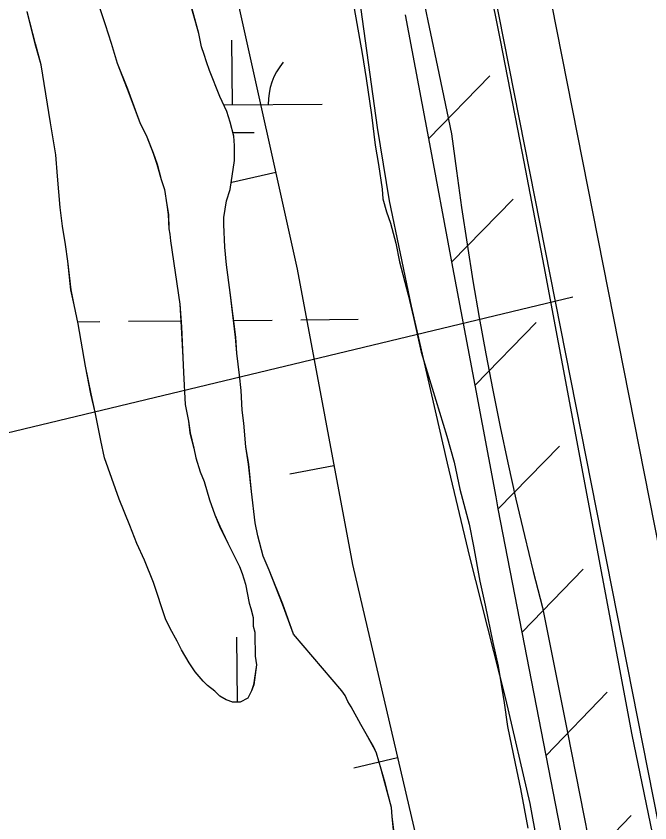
# Model space of a CAD drawing. Extents: x 3567028 to 3605064, y 510945 to 536587.
# Drawn here: x 3579289.4 to 3579642.8, y 532070.6 to 532520.1 of the extents above; entities that cross this region are included whole.
import ezdxf

# ---------------------------------------------------------------- set-up
doc = ezdxf.new("R2010")
doc.units = 0
for name, color, linetype in [('V-BORW-LINE', 7, 'Continuous'), ('V-FLOD-BASE', 7, 'Continuous'), ('V-LEVE-TOET', 7, 'Continuous'), ('V-RIVR-RANG', 7, 'Continuous'), ('V-RRAP-FSHR', 7, 'Continuous'), ('V-SITE-VEGE', 7, 'Continuous'), ('V-SURV-LINE', 7, 'Continuous'), ('V-WETL-SWMP', 7, 'Continuous')]:
    doc.layers.add(name, color=color, linetype=linetype)

msp = doc.modelspace()

# ---------------------------------------------------------------- linework, layer by layer
at = {"layer": 'V-BORW-LINE'}
for p, q in [((3579434.14, 532432.89), (3579409.73, 532427.49)), ((3579466.62, 532269.51), (3579442.05, 532264.9)), ((3579502.14, 532106.78), (3579477.8, 532101.08))]:
    msp.add_line(p, q, dxfattribs=at)
msp.add_lwpolyline([(3579281.59, 531918.4), (3579230.4, 532113.84), (3579196.16, 532210.88), (3579118.57, 532378.44), (3579099.62, 532473), (3579069.02, 532663.98), (3579046.84, 532836.27), (3579024.76, 533000.05), (3579051.86, 533095.42), (3579116.75, 533143.98), (3579194.43, 533177.71), (3579272.64, 533189.74), (3579307.83, 533165.19), (3579315.9, 533099.84), (3579324.55, 532982.28), (3579336.46, 532862.4), (3579377.47, 532684.74), (3579411.42, 532535.47), (3579446.04, 532379.17), (3579476.93, 532214.6), (3579521.61, 532023.49)], dxfattribs=at)
at = {"layer": 'V-FLOD-BASE'}
msp.add_lwpolyline([(3579534, 532632.7), (3579546.76, 532569.77), (3579559.28, 532506.8), (3579571.58, 532443.78), (3579583.64, 532380.72), (3579632.69, 532119.6), (3579646.27, 532054.08), (3579659.67, 531988.52), (3579672.88, 531922.93), (3579685.91, 531857.3), (3579703.77, 531766.61), (3579721.32, 531675.87), (3579738.54, 531585.06), (3579799.54, 531276.29), (3579805.24, 531243.32), (3579811.17, 531210.39)], dxfattribs=at)
at = {"layer": 'V-LEVE-TOET'}
msp.add_lwpolyline([(3579516.58, 532529.16), (3579524.3, 532491.8), (3579532.24, 532454.48), (3579534.91, 532433.98), (3579537.78, 532413.5), (3579540.86, 532393.06), (3579544.15, 532372.64), (3579547.64, 532352.26), (3579551.33, 532331.92), (3579555.23, 532311.61), (3579559.33, 532291.34), (3579563.63, 532271.12), (3579568.14, 532250.94), (3579572.85, 532230.81), (3579577.76, 532210.72), (3579582.87, 532190.69), (3579596.87, 532120.95), (3579610.61, 532051.15)], dxfattribs=at)
at = {"layer": 'V-RIVR-RANG'}
msp.add_line((3579599.9, 532363.51), (3578219.06, 532032.29), dxfattribs=at)
at = {"layer": 'V-RRAP-FSHR'}
for p, q in [((3579519.46, 532452.01), (3579553.6, 532486.93)), ((3579532.39, 532383.22), (3579566.53, 532418.13)), ((3579545.32, 532314.42), (3579579.46, 532349.34)), ((3579558.25, 532245.63), (3579592.39, 532280.54)), ((3579571.65, 532176.92), (3579605.57, 532212.05)), ((3579585.01, 532108.21), (3579618.93, 532143.34)), ((3579598.38, 532039.5), (3579632.3, 532074.63))]:
    msp.add_line(p, q, dxfattribs=at)
for points in [[(3579519.46, 532452.01), (3579506.53, 532520.81)], [(3579532.39, 532383.22), (3579519.46, 532452.01)], [(3579545.32, 532314.42), (3579532.39, 532383.22)], [(3579558.29, 532245.64), (3579557.01, 532252.21), (3579545.32, 532314.42)], [(3579571.65, 532176.92), (3579558.29, 532245.64)], [(3579585.01, 532108.21), (3579571.65, 532176.93)], [(3579598.38, 532039.5), (3579585.01, 532108.21)]]:
    msp.add_lwpolyline(points, dxfattribs=at)
at = {"layer": 'V-SITE-VEGE'}
for points in [[(3579499.94, 532066.57), (3579499.03, 532074.07), (3579498.73, 532079.17), (3579495.12, 532092.97), (3579493.02, 532100.46), (3579490.31, 532109.46), (3579488.81, 532112.76), (3579484.6, 532120.26), (3579481.6, 532125.35), (3579476.19, 532135.25), (3579474.39, 532138.25), (3579472.89, 532141.55), (3579471.08, 532144.25), (3579444.06, 532175.72), (3579438.05, 532192.52), (3579430.54, 532211.41), (3579427.23, 532219.21), (3579424.22, 532230.6), (3579422.71, 532237.8), (3579420.6, 532255.2), (3579419.09, 532270.5), (3579417.59, 532280.1), (3579416.38, 532293.29), (3579415.47, 532300.49), (3579414.86, 532311.59), (3579413.96, 532319.99), (3579412.45, 532332.29), (3579411.84, 532341.29), (3579408.82, 532366.18), (3579406.71, 532381.48), (3579405.81, 532391.38), (3579405.2, 532403.98), (3579405.19, 532407.88), (3579406.68, 532417.18), (3579408.78, 532423.48), (3579411.17, 532439.68), (3579411.16, 532448.08), (3579410.86, 532453.18), (3579408.75, 532460.97), (3579406.95, 532466.98), (3579403.04, 532475.37), (3579397.33, 532489.77), (3579395.53, 532494.56), (3579394.32, 532498.76), (3579392.82, 532502.96), (3579391.32, 532510.46), (3579386.2, 532528.76)], [(3579375.36, 532178.97), (3579372.66, 532184.37), (3579366.04, 532204.46), (3579360.94, 532217.06), (3579356.73, 532226.35), (3579352.82, 532236.25), (3579346.81, 532250.94), (3579338.7, 532274.04), (3579336.59, 532283.64), (3579333.58, 532299.53), (3579331.17, 532309.73), (3579328.16, 532325.03), (3579323.94, 532348.72), (3579321.83, 532359.22), (3579320.03, 532367.62), (3579318.22, 532383.51), (3579317.01, 532392.81), (3579315.2, 532403.01), (3579313.99, 532413.51), (3579312.48, 532430.91), (3579311.57, 532442.91), (3579308.56, 532460.6), (3579303.44, 532493), (3579300.13, 532504.69), (3579295.61, 532522.69)], [(3579335.51, 532526.02), (3579339.12, 532515.52), (3579342.42, 532505.02), (3579345.73, 532493.93), (3579351.44, 532479.53), (3579358.66, 532460.34), (3579361.96, 532453.74), (3579365.87, 532443.85), (3579367.97, 532437.55), (3579370.38, 532429.15), (3579372.18, 532423.45), (3579373.39, 532415.05), (3579374.29, 532409.65), (3579374.6, 532401.55), (3579375.2, 532398.56), (3579375.5, 532394.96), (3579380.63, 532359.56), (3579381.54, 532346.96), (3579382.45, 532329.87), (3579382.76, 532321.47), (3579383.67, 532303.77), (3579385.48, 532294.47), (3579386.38, 532287.87), (3579388.49, 532279.47), (3579389.69, 532274.07), (3579392.1, 532266.28), (3579394.2, 532260.88), (3579397.21, 532250.68), (3579400.22, 532242.28), (3579402.92, 532235.99), (3579407.43, 532226.39), (3579414.04, 532213.5), (3579415.54, 532209.6), (3579417.34, 532203.6), (3579419.45, 532193.1), (3579420.35, 532190.1), (3579421.56, 532185.01), (3579421.56, 532180.2), (3579422.46, 532176.91), (3579422.46, 532172.71), (3579422.77, 532166.41), (3579422.77, 532163.41), (3579423.38, 532158.61), (3579421.88, 532147.51), (3579420.69, 532144.21), (3579418.59, 532140.01), (3579414.39, 532137.9), (3579410.19, 532137.9), (3579406.59, 532139.1), (3579402.99, 532141.19), (3579400.29, 532143.89), (3579396.08, 532147.19), (3579393.69, 532149.59), (3579389.18, 532154.68), (3579385.88, 532159.78), (3579381.67, 532166.98), (3579379.27, 532171.78), (3579375.36, 532178.97)], [(3579477.9, 532524.44), (3579482.42, 532499.25), (3579484.53, 532485.45), (3579487.54, 532465.06), (3579489.65, 532448.26), (3579491.46, 532437.46), (3579493.57, 532423.66), (3579493.88, 532418.26), (3579495.98, 532411.06)], [(3579495.98, 532411.06), (3579498.09, 532404.77), (3579501.09, 532393.67), (3579503.2, 532383.17), (3579508.02, 532364.88), (3579511.02, 532352.28), (3579515.24, 532332.79), (3579529.67, 532286), (3579533.58, 532271.6), (3579536.89, 532256.6), (3579542.01, 532237.11), (3579544.42, 532224.81), (3579548.03, 532205.32), (3579551.04, 532191.82), (3579555.26, 532171.13), (3579558.27, 532157.93), (3579561.58, 532137.53), (3579563.39, 532124.33), (3579567.6, 532103.64), (3579570.62, 532089.54), (3579574.83, 532067.65)]]:
    msp.add_lwpolyline(points, dxfattribs=at)
at = {"layer": 'V-SURV-LINE'}
for points in [[(3579415.81, 533398.13), (3579737.2, 531771.42)], [(3579707.77, 531765.59), (3579386.38, 533392.3)]]:
    msp.add_lwpolyline(points, dxfattribs=at)
at = {"layer": 'V-WETL-SWMP'}
for p, q in [((3579479.29, 532541.1), (3579490.75, 532458.03)), ((3579391.3, 532510.46), (3579386.18, 532528.75)), ((3579300.11, 532504.69), (3579295.6, 532522.68)), ((3579335.49, 532526.01), (3579339.1, 532515.52)), ((3579339.1, 532515.52), (3579342.4, 532505.02)), ((3579392.8, 532502.96), (3579391.3, 532510.46)), ((3579303.42, 532492.99), (3579300.11, 532504.69)), ((3579342.4, 532505.02), (3579345.71, 532493.92)), ((3579409.99, 532470.66), (3579409.69, 532506.66)), ((3579394.3, 532498.76), (3579392.8, 532502.96)), ((3579395.51, 532494.56), (3579394.3, 532498.76)), ((3579308.54, 532460.6), (3579303.42, 532492.99)), ((3579345.71, 532493.92), (3579351.42, 532479.53)), ((3579397.31, 532489.76), (3579395.51, 532494.56)), ((3579403.02, 532475.37), (3579397.31, 532489.76)), ((3579351.42, 532479.53), (3579358.64, 532460.34)), ((3579406.93, 532466.97), (3579403.02, 532475.37)), ((3579405.23, 532470.62), (3579459.99, 532471.08)), ((3579408.73, 532460.97), (3579406.93, 532466.97)), ((3579311.56, 532442.9), (3579308.54, 532460.6)), ((3579358.64, 532460.34), (3579361.94, 532453.74)), ((3579410.84, 532453.17), (3579408.73, 532460.97)), ((3579410.28, 532455.23), (3579422.12, 532455.33)), ((3579490.75, 532458.03), (3579497.47, 532417.15)), ((3579361.94, 532453.74), (3579365.85, 532443.84)), ((3579411.14, 532448.07), (3579410.84, 532453.17)), ((3579411.15, 532439.68), (3579411.14, 532448.07)), ((3579312.47, 532430.9), (3579311.56, 532442.9)), ((3579365.85, 532443.84), (3579367.95, 532437.54)), ((3579367.95, 532437.54), (3579370.36, 532429.15)), ((3579408.76, 532423.47), (3579411.15, 532439.68)), ((3579313.98, 532413.51), (3579312.47, 532430.9)), ((3579370.36, 532429.15), (3579372.16, 532423.45)), ((3579372.16, 532423.45), (3579373.37, 532415.05)), ((3579406.66, 532417.17), (3579408.76, 532423.47)), ((3579373.37, 532415.05), (3579374.27, 532409.65)), ((3579405.17, 532407.87), (3579406.66, 532417.17)), ((3579497.47, 532417.15), (3579509.7, 532358.59)), ((3579315.19, 532403.01), (3579313.98, 532413.51)), ((3579374.27, 532409.65), (3579374.58, 532401.55)), ((3579405.17, 532403.97), (3579405.17, 532407.87)), ((3579316.99, 532392.81), (3579315.19, 532403.01)), ((3579374.58, 532401.55), (3579375.18, 532398.55)), ((3579405.78, 532391.37), (3579405.17, 532403.97)), ((3579375.18, 532398.55), (3579375.48, 532394.95)), ((3579318.2, 532383.51), (3579316.99, 532392.81)), ((3579375.48, 532394.95), (3579380.61, 532359.56)), ((3579406.69, 532381.48), (3579405.78, 532391.37)), ((3579320.01, 532367.61), (3579318.2, 532383.51)), ((3579408.8, 532366.18), (3579406.69, 532381.48)), ((3579321.82, 532359.22), (3579320.01, 532367.61)), ((3579411.82, 532341.28), (3579408.8, 532366.18)), ((3579323.93, 532348.72), (3579321.82, 532359.22)), ((3579380.61, 532359.56), (3579381.52, 532346.96)), ((3579509.7, 532358.59), (3579529.81, 532270.94)), ((3579448.16, 532350.91), (3579480.16, 532351.18)), ((3579323.7, 532349.86), (3579336.16, 532349.96)), ((3579328.14, 532325.02), (3579323.93, 532348.72)), ((3579352.16, 532350.1), (3579381.28, 532350.34)), ((3579381.52, 532346.96), (3579382.43, 532329.86)), ((3579410.69, 532350.59), (3579432.16, 532350.77)), ((3579412.43, 532332.28), (3579411.82, 532341.28)), ((3579382.43, 532329.86), (3579382.74, 532321.46)), ((3579413.94, 532319.99), (3579412.43, 532332.28)), ((3579331.15, 532309.73), (3579328.14, 532325.02)), ((3579382.74, 532321.46), (3579383.65, 532303.77)), ((3579414.84, 532311.59), (3579413.94, 532319.99)), ((3579415.45, 532300.49), (3579414.84, 532311.59)), ((3579333.56, 532299.53), (3579331.15, 532309.73)), ((3579383.65, 532303.77), (3579385.46, 532294.47)), ((3579336.57, 532283.63), (3579333.56, 532299.53)), ((3579416.36, 532293.29), (3579415.45, 532300.49)), ((3579385.46, 532294.47), (3579386.36, 532287.87)), ((3579417.57, 532280.09), (3579416.36, 532293.29)), ((3579338.68, 532274.03), (3579336.57, 532283.63)), ((3579386.36, 532287.87), (3579388.47, 532279.47)), ((3579388.47, 532279.47), (3579389.67, 532274.07)), ((3579419.07, 532270.49), (3579417.57, 532280.09)), ((3579346.8, 532250.94), (3579338.68, 532274.03)), ((3579389.67, 532274.07), (3579392.08, 532266.27)), ((3579420.58, 532255.19), (3579419.07, 532270.49)), ((3579529.81, 532270.94), (3579542.3, 532218.8)), ((3579392.08, 532266.27), (3579394.18, 532260.88)), ((3579394.18, 532260.88), (3579397.19, 532250.68)), ((3579422.7, 532237.8), (3579420.58, 532255.19)), ((3579352.81, 532236.25), (3579346.8, 532250.94)), ((3579397.19, 532250.68), (3579400.2, 532242.28)), ((3579400.2, 532242.28), (3579402.9, 532235.98)), ((3579356.71, 532226.35), (3579352.81, 532236.25)), ((3579402.9, 532235.98), (3579407.41, 532226.39)), ((3579424.2, 532230.6), (3579422.7, 532237.8)), ((3579427.21, 532219.2), (3579424.2, 532230.6)), ((3579360.92, 532217.05), (3579356.71, 532226.35)), ((3579407.41, 532226.39), (3579414.02, 532213.49)), ((3579366.03, 532204.46), (3579360.92, 532217.05)), ((3579430.52, 532211.41), (3579427.21, 532219.2)), ((3579542.3, 532218.8), (3579562.27, 532139.67)), ((3579414.02, 532213.49), (3579415.52, 532209.59)), ((3579415.52, 532209.59), (3579417.32, 532203.6)), ((3579438.03, 532192.51), (3579430.52, 532211.41)), ((3579372.64, 532184.37), (3579366.03, 532204.46)), ((3579417.32, 532203.6), (3579419.43, 532193.1)), ((3579419.43, 532193.1), (3579420.33, 532190.1)), ((3579420.33, 532190.1), (3579421.54, 532185)), ((3579444.04, 532175.72), (3579438.03, 532192.51)), ((3579421.54, 532185), (3579421.54, 532180.2)), ((3579375.35, 532178.97), (3579372.64, 532184.37)), ((3579421.54, 532180.2), (3579422.44, 532176.9)), ((3579379.25, 532171.77), (3579375.35, 532178.97)), ((3579422.44, 532176.9), (3579422.45, 532172.7)), ((3579471.06, 532144.24), (3579444.04, 532175.72)), ((3579381.66, 532166.97), (3579379.25, 532171.77)), ((3579412.8, 532138), (3579412.5, 532174)), ((3579422.45, 532172.7), (3579422.75, 532166.4)), ((3579385.86, 532159.78), (3579381.66, 532166.97)), ((3579422.75, 532166.4), (3579422.75, 532163.4)), ((3579422.75, 532163.4), (3579423.36, 532158.6)), ((3579389.16, 532154.68), (3579385.86, 532159.78)), ((3579423.36, 532158.6), (3579421.87, 532147.5)), ((3579393.67, 532149.58), (3579389.16, 532154.68)), ((3579396.07, 532147.19), (3579393.67, 532149.58)), ((3579400.27, 532143.89), (3579396.07, 532147.19)), ((3579420.67, 532144.2), (3579418.57, 532140)), ((3579421.87, 532147.5), (3579420.67, 532144.2)), ((3579472.86, 532141.54), (3579471.06, 532144.24)), ((3579402.97, 532141.19), (3579400.27, 532143.89)), ((3579406.57, 532139.09), (3579402.97, 532141.19)), ((3579418.57, 532140), (3579414.37, 532137.9)), ((3579474.37, 532138.24), (3579472.86, 532141.54)), ((3579562.27, 532139.67), (3579575.94, 532081.37)), ((3579410.17, 532137.9), (3579406.57, 532139.09)), ((3579409.94, 532137.97), (3579414.6, 532138.01)), ((3579414.37, 532137.9), (3579410.17, 532137.9)), ((3579476.17, 532135.24), (3579474.37, 532138.24)), ((3579481.58, 532125.35), (3579476.17, 532135.24)), ((3579484.58, 532120.25), (3579481.58, 532125.35)), ((3579488.78, 532112.76), (3579484.58, 532120.25)), ((3579490.29, 532109.46), (3579488.78, 532112.76)), ((3579492.99, 532100.46), (3579490.29, 532109.46)), ((3579495.1, 532092.96), (3579492.99, 532100.46)), ((3579498.71, 532079.17), (3579495.1, 532092.96)), ((3579575.94, 532081.37), (3579589.76, 532003.28)), ((3579499.01, 532074.07), (3579498.71, 532079.17)), ((3579499.92, 532066.57), (3579499.01, 532074.07))]:
    msp.add_line(p, q, dxfattribs=at)
msp.add_arc((3579465.23, 532471.6), 35.25, 139.7115, 181.2552, dxfattribs=at)

doc.saveas('drawing.dxf')
